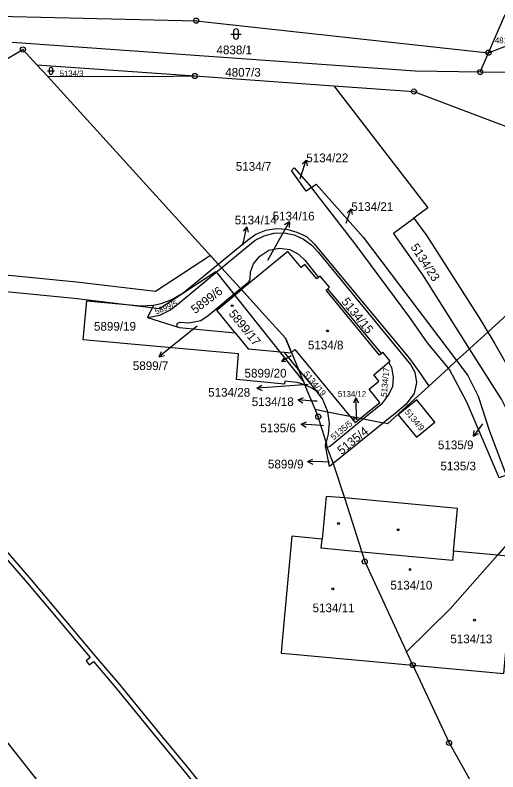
# Model space of a CAD drawing. Extents: x -644096 to -634268, y -1141430 to -1133463.
# Drawn here: x -637848.4 to -637753.9, y -1138594 to -1138446.2 of the extents above; entities that cross this region are included whole.
import ezdxf

# ---------------------------------------------------------------- set-up
doc = ezdxf.new("R2010")
doc.units = 0
for name, color, linetype in [('_CIVIL_CONSTRUCTION', 7, 'Continuous'), ('B_Hranice _3D', 7, 'Continuous'), ('M_Svah_Nasyp', 7, 'Continuous'), ('M_Svah_Zarez', 7, 'Continuous'), ('svrsek_osa_sjezdy', 7, 'Continuous'), ('svrsek_osa_terminal_VRT', 7, 'Continuous'), ('svrsek_osa_VRT', 7, 'Continuous'), ('svrsek_popisy_VRT', 7, 'Continuous'), ('terminal_VRT', 7, 'Continuous')]:
    doc.layers.add(name, color=color, linetype=linetype)

msp = doc.modelspace()

# ---------------------------------------------------------------- linework, layer by layer
at = {"layer": '_CIVIL_CONSTRUCTION'}
for centre, radius in [((-637812.95, -1138447.24), 0.5), ((-637812.95, -1138447.24), 0.0303), ((-637846.85, -1138452.86), 0.5), ((-637846.85, -1138452.86), 0.0303), ((-637755.73, -1138453.49), 0.5), ((-637755.73, -1138453.49), 0.0303), ((-637757.37, -1138457.28), 0.5), ((-637813.22, -1138458.05), 0.5), ((-637813.22, -1138458.05), 0.0303), ((-637757.37, -1138457.28), 0.0303), ((-637770.36, -1138461.08), 0.5), ((-637770.36, -1138461.08), 0.0303), ((-637789.07, -1138524.63), 0.5), ((-637789.07, -1138524.63), 0.0303), ((-637779.97, -1138552.95), 0.5), ((-637779.97, -1138552.95), 0.0303), ((-637770.58, -1138573.17), 0.5), ((-637770.58, -1138573.17), 0.0303), ((-637763.48, -1138588.39), 0.5), ((-637763.48, -1138588.39), 0.0303)]:
    msp.add_circle(centre, radius, dxfattribs=at)
at = {"layer": 'B_Hranice _3D'}
for points in [[(-637806.82, -1138602.8), (-637814.77, -1138592.94), (-637819.49, -1138587.25), (-637827.91, -1138577), (-637832.57, -1138571.48), (-637845.19, -1138556.5), (-637858.38, -1138541.37), (-637871.61, -1138526.44), (-637887.76, -1138508.63), (-637898.66, -1138496.89), (-637912.44, -1138482.43), (-637926.26, -1138468.13), (-637940.09, -1138454.19), (-637954.69, -1138439.71), (-637969.11, -1138425.82), (-637980.28, -1138415.37), (-637984.9, -1138410.96), (-637994.76, -1138401.96), (-637998.55, -1138398.65), (-638013.41, -1138385.38), (-638028.5, -1138372.13), (-638043.51, -1138358.97)], [(-638044.15, -1138359.73), (-638029.16, -1138372.89), (-638014.07, -1138386.12), (-637999.21, -1138399.39), (-637995.42, -1138402.7), (-637985.58, -1138411.7), (-637980.96, -1138416.09), (-637969.79, -1138426.54), (-637955.39, -1138440.43), (-637940.79, -1138454.89), (-637926.98, -1138468.83), (-637913.16, -1138483.13), (-637899.38, -1138497.57), (-637888.5, -1138509.31), (-637872.35, -1138527.1), (-637859.14, -1138542.03), (-637845.95, -1138557.16), (-637833.67, -1138571.72), (-637834.51, -1138572.37), (-637833.9, -1138573.16)], [(-637874.16, -1138497.85), (-637836.8, -1138501.5), (-637820.13, -1138503.48), (-637809.13, -1138496.28), (-637791.89, -1138517.87), (-637792.92, -1138515.4), (-637795.39, -1138512.4), (-637795.73, -1138512.05), (-637794.42, -1138512.17), (-637794.3, -1138512.07), (-637795.45, -1138509.31), (-637797.4, -1138507.17), (-637798.8, -1138505.63), (-637804.29, -1138499.6), (-637807.97, -1138495.55), (-637808.64, -1138494.81), (-637810.17, -1138493.14), (-637820.91, -1138500.16), (-637836.4, -1138498.32), (-637872.74, -1138494.77)], [(-637833.9, -1138573.16), (-637833.02, -1138572.49), (-637828.67, -1138577.64), (-637820.27, -1138587.89), (-637815.55, -1138593.58), (-637807.6, -1138603.42), (-637795.41, -1138618.76), (-637783.07, -1138634.68), (-637770.85, -1138650.91), (-637759, -1138666.86), (-637747.29, -1138683.06)]]:
    msp.add_lwpolyline(points, dxfattribs=at)
at = {"layer": 'M_Svah_Nasyp'}
for p, q in [((-637776.69, -1138512.3), (-637787.19, -1138499.62)), ((-637788.48, -1138550.36), (-637788.3, -1138548.58)), ((-637780.57, -1138551.09), (-637788.48, -1138550.36)), ((-637762.78, -1138552.72), (-637780.57, -1138551.09)), ((-637762.63, -1138550.92), (-637762.78, -1138552.72))]:
    msp.add_line(p, q, dxfattribs=at)
at = {"layer": 'M_Svah_Zarez'}
for centre in [(-637805.91, -1138502.94), (-637787.26, -1138507.87), (-637782.03, -1138524.99), (-637785.11, -1138545.51), (-637773.43, -1138546.72), (-637771.12, -1138554.5), (-637786.23, -1138558.27), (-637758.5, -1138564.39)]:
    msp.add_circle(centre, 0.175, dxfattribs=at)
at = {"layer": 'svrsek_osa_sjezdy'}
for p, q in [((-637805.64, -1138449.35), (-637805.64, -1138450.35)), ((-637804.64, -1138450.35), (-637804.64, -1138449.35)), ((-637806.14, -1138449.85), (-637804.14, -1138449.85)), ((-637842.03, -1138457.05), (-637840.69, -1138457.05)), ((-637841.7, -1138456.72), (-637841.7, -1138457.39)), ((-637841.03, -1138457.39), (-637841.03, -1138456.72))]:
    msp.add_line(p, q, dxfattribs=at)
for centre, radius, start, end in [((-637805.14, -1138449.35), 0.5, 0, 180), ((-637805.14, -1138450.35), 0.5, 180, 359.9879), ((-637841.36, -1138456.72), 0.335, 0, 180), ((-637841.36, -1138457.39), 0.335, 180, 359.9879)]:
    msp.add_arc(centre, radius, start, end, dxfattribs=at)
at = {"layer": 'svrsek_osa_terminal_VRT'}
msp.add_arc((-642050.26, -1145189.6), 8802.25, 41.413152, 75.317049, dxfattribs=at)
at = {"layer": 'svrsek_popisy_VRT'}
for p, q in [((-637792.33, -1138477.33), (-637791.4, -1138474.48)), ((-637791.4, -1138474.48), (-637792.19, -1138475.27)), ((-637791.4, -1138474.48), (-637791.24, -1138475.58)), ((-637792.59, -1138478.15), (-637792.33, -1138477.33)), ((-637783.58, -1138486.82), (-637782.6, -1138483.98)), ((-637782.6, -1138483.98), (-637783.4, -1138484.77)), ((-637782.6, -1138483.98), (-637782.46, -1138485.09)), ((-637796.18, -1138489.14), (-637794.72, -1138486.52)), ((-637794.72, -1138486.52), (-637795.65, -1138487.15)), ((-637794.72, -1138486.52), (-637794.77, -1138487.63)), ((-637803.06, -1138487.5), (-637803.75, -1138488.37)), ((-637803.68, -1138490.43), (-637803.06, -1138487.5)), ((-637803.06, -1138487.5), (-637802.77, -1138488.58)), ((-637798.91, -1138494.05), (-637796.18, -1138489.14)), ((-637803.82, -1138491.1), (-637803.68, -1138490.43)), ((-637812.79, -1138506.97), (-637817.89, -1138511.05)), ((-637817.89, -1138511.05), (-637820.22, -1138512.94)), ((-637820.22, -1138512.94), (-637819.76, -1138511.92)), ((-637820.22, -1138512.94), (-637819.13, -1138512.7)), ((-637794.36, -1138512.77), (-637796.18, -1138513.82)), ((-637796.18, -1138513.82), (-637795.75, -1138513.17)), ((-637796.18, -1138513.82), (-637795.4, -1138513.77)), ((-637801.07, -1138519.07), (-637800.11, -1138518.5)), ((-637798.08, -1138518.86), (-637801.07, -1138519.07)), ((-637801.07, -1138519.07), (-637800.04, -1138519.5)), ((-637791.02, -1138518.37), (-637798.08, -1138518.86)), ((-637793.02, -1138521.31), (-637791.98, -1138520.9)), ((-637790.03, -1138521.57), (-637793.02, -1138521.31)), ((-637793.02, -1138521.31), (-637792.07, -1138521.9)), ((-637789.26, -1138521.63), (-637790.03, -1138521.57)), ((-637781.72, -1138520.95), (-637782.17, -1138521.98)), ((-637781.56, -1138523.95), (-637781.72, -1138520.95)), ((-637781.72, -1138520.95), (-637781.17, -1138521.93)), ((-637781.5, -1138525.23), (-637781.56, -1138523.95)), ((-637792.42, -1138526.1), (-637791.39, -1138525.67)), ((-637789.43, -1138526.31), (-637792.42, -1138526.1)), ((-637792.42, -1138526.1), (-637791.46, -1138526.67)), ((-637788.06, -1138526.4), (-637789.43, -1138526.31)), ((-637756.95, -1138526), (-637758.71, -1138528.43)), ((-637758.71, -1138528.43), (-637758.53, -1138527.32)), ((-637758.71, -1138528.43), (-637757.72, -1138527.91)), ((-637791.14, -1138533.38), (-637790.12, -1138532.91)), ((-637788.14, -1138533.48), (-637791.14, -1138533.38)), ((-637791.14, -1138533.38), (-637790.16, -1138533.91)), ((-637786.88, -1138533.52), (-637788.14, -1138533.48))]:
    msp.add_line(p, q, dxfattribs=at)
at = {"layer": 'terminal_VRT'}
for p, q in [((-637755.73, -1138453.49), (-637752.49, -1138446.01)), ((-637755.73, -1138453.49), (-637748.52, -1138450.73)), ((-637757.37, -1138457.28), (-637755.73, -1138453.49)), ((-637844.11, -1138455.87), (-637842.07, -1138458.11)), ((-637844.11, -1138455.87), (-637813.22, -1138458.05)), ((-637842.07, -1138458.11), (-637808.64, -1138494.81)), ((-637813.22, -1138458.05), (-637786.05, -1138459.97)), ((-637742.7, -1138457.48), (-637757.37, -1138457.28)), ((-637808.64, -1138494.81), (-637807.97, -1138495.55)), ((-637807.97, -1138495.55), (-637804.29, -1138499.6)), ((-637804.29, -1138499.6), (-637804.1, -1138499.8)), ((-637821.31, -1138502.85), (-637822.46, -1138505.27)), ((-637822.46, -1138505.27), (-637816.66, -1138507.09)), ((-637759.45, -1138511.36), (-637755.87, -1138508.1)), ((-637761.99, -1138513.68), (-637759.45, -1138511.36)), ((-637794.3, -1138512.07), (-637792.92, -1138515.4)), ((-637763.6, -1138515.14), (-637761.99, -1138513.68)), ((-637792.92, -1138515.4), (-637789.34, -1138519.74)), ((-637792.92, -1138515.4), (-637791.67, -1138518.41)), ((-637767.44, -1138518.64), (-637763.6, -1138515.14)), ((-637789.69, -1138523.16), (-637791.67, -1138518.41)), ((-637789.69, -1138523.16), (-637787.23, -1138523.66)), ((-637787.23, -1138523.66), (-637782.87, -1138524.54)), ((-637782.87, -1138524.54), (-637780.79, -1138524.95)), ((-637780.79, -1138524.95), (-637780.19, -1138525.07)), ((-637780.19, -1138525.07), (-637776.32, -1138525.86)), ((-637776.32, -1138525.86), (-637786.17, -1138533.8)), ((-637787.55, -1138529.64), (-637787.37, -1138530.58)), ((-637787.37, -1138530.58), (-637786.17, -1138533.8)), ((-637786.17, -1138533.8), (-637783.95, -1138540.52)), ((-637770.58, -1138573.17), (-637771.77, -1138570.58))]:
    msp.add_line(p, q, dxfattribs=at)
for points in [[(-638018.56, -1138413.83), (-637980.88, -1138441.59), (-637973.09, -1138448.85), (-637963.05, -1138458.61), (-637954.23, -1138472.58), (-637911.41, -1138515.81), (-637867.56, -1138566.06), (-637805.05, -1138645.18), (-637742.54, -1138724.31), (-637708.51, -1138774.57), (-637684.05, -1138817.19), (-637647.49, -1138889.73), (-637610.47, -1138960.6), (-637604.48, -1138970.3), (-637589.53, -1138988.54), (-637577.22, -1139008.6), (-637575.79, -1139014.61)], [(-637857.24, -1138446.21), (-637812.95, -1138447.24), (-637755.73, -1138453.49)], [(-637757.37, -1138457.28), (-637770.08, -1138457.1), (-637848.94, -1138451.52)], [(-637851.14, -1138455.37), (-637846.85, -1138452.86), (-637844.11, -1138455.87)], [(-637842.07, -1138458.11), (-637821.56, -1138458.15), (-637813.22, -1138458.05)], [(-637786.05, -1138459.97), (-637770.36, -1138461.08), (-637725.06, -1138478.2)], [(-637786.05, -1138459.97), (-637767.6, -1138483.79), (-637770.37, -1138485.85)], [(-637790.4, -1138479.82), (-637791.4, -1138480.54), (-637794.3, -1138476.54), (-637793.79, -1138476.03), (-637790.4, -1138479.82)], [(-637763.6, -1138515.14), (-637767.69, -1138510.18), (-637771.15, -1138505.28), (-637781.84, -1138490.83), (-637790.4, -1138479.82), (-637789.49, -1138479.19), (-637780.28, -1138489.54), (-637761.99, -1138513.68)], [(-637725.06, -1138478.2), (-637739.82, -1138493.46), (-637755.87, -1138508.1)], [(-637759.45, -1138511.36), (-637768.61, -1138496.93), (-637774.33, -1138488.79), (-637770.37, -1138485.85)], [(-637770.37, -1138485.85), (-637767.8, -1138489.29), (-637757.42, -1138505.48), (-637755.87, -1138508.1)], [(-637808.64, -1138494.81), (-637802.93, -1138490.12), (-637801.26, -1138488.94), (-637799.3, -1138488.16), (-637797.28, -1138487.87), (-637795.22, -1138488), (-637793.23, -1138488.55), (-637791.37, -1138489.45), (-637789.84, -1138490.82), (-637771.85, -1138512.51), (-637771.05, -1138513.51), (-637769.03, -1138516.23), (-637767.44, -1138518.64)], [(-637807.97, -1138495.55), (-637801.42, -1138490.13), (-637799.65, -1138489.27), (-637797.74, -1138488.76), (-637795.73, -1138488.73), (-637793.8, -1138489.1), (-637791.96, -1138489.92), (-637790.32, -1138491.11), (-637789.03, -1138492.57), (-637772.25, -1138512.91), (-637771.02, -1138514.43), (-637770.17, -1138515.92), (-637769.83, -1138517.97), (-637770.3, -1138520.1), (-637771.9, -1138522.23), (-637774.08, -1138524.06), (-637775.67, -1138525.34), (-637776.32, -1138525.86)], [(-637804.29, -1138499.6), (-637802.74, -1138498.32), (-637802.51, -1138498.08), (-637802.36, -1138497.77), (-637802.33, -1138496.33), (-637801.73, -1138494.79), (-637800.49, -1138493.28), (-637798.76, -1138492.09), (-637796.68, -1138491.67), (-637794.63, -1138491.98), (-637792.96, -1138492.85), (-637791.7, -1138494.07), (-637789.01, -1138497.4)], [(-637789.01, -1138497.4), (-637789.36, -1138497.69), (-637791.68, -1138494.88), (-637792.42, -1138495.49), (-637795.05, -1138492.33), (-637804.1, -1138499.8)], [(-637821.31, -1138502.85), (-637819.78, -1138502.48), (-637817.72, -1138501.76), (-637815.49, -1138500.44), (-637808.64, -1138494.81)], [(-637822.46, -1138505.27), (-637820.07, -1138504.76), (-637818.14, -1138503.84), (-637816.45, -1138502.58), (-637807.97, -1138495.55)], [(-637775.31, -1138514), (-637775, -1138513.75), (-637776.42, -1138512.03), (-637776.69, -1138512.3), (-637777.06, -1138512.58), (-637787.53, -1138499.9), (-637787.19, -1138499.62), (-637786.88, -1138499.34), (-637788.69, -1138497.14), (-637789.01, -1138497.4)], [(-637816.66, -1138507.09), (-637816.7, -1138506.97), (-637816.67, -1138506.43), (-637816.18, -1138506.19), (-637814.42, -1138506.32), (-637812.05, -1138505.81), (-637810.61, -1138504.84), (-637804.29, -1138499.6)], [(-637805.34, -1138508.23), (-637808.93, -1138503.79), (-637804.1, -1138499.8)], [(-637804.1, -1138499.8), (-637798.8, -1138505.63), (-637797.4, -1138507.17), (-637795.45, -1138509.31), (-637794.3, -1138512.07)], [(-637791.67, -1138518.41), (-637793.18, -1138517.98), (-637795.59, -1138517.68), (-637795.66, -1138518.28), (-637805.07, -1138517.36), (-637804.64, -1138512.36), (-637835.05, -1138509.62), (-637834.34, -1138502.02), (-637823.75, -1138502.94), (-637821.31, -1138502.85)], [(-637816.66, -1138507.09), (-637816.26, -1138507.22), (-637805.34, -1138508.23)], [(-637805.34, -1138508.23), (-637802.8, -1138511.37), (-637795.73, -1138512.05)], [(-637755.87, -1138508.1), (-637754.5, -1138510.41), (-637747.5, -1138522.68), (-637741.88, -1138532.46)], [(-637794.3, -1138512.07), (-637793.63, -1138511.51), (-637782.87, -1138524.54)], [(-637745.46, -1138536.69), (-637753.23, -1138521.2), (-637758.53, -1138512.81), (-637759.45, -1138511.36)], [(-637795.73, -1138512.05), (-637794.42, -1138512.17), (-637794.3, -1138512.07)], [(-637792.92, -1138515.4), (-637795.39, -1138512.4), (-637795.73, -1138512.05)], [(-637780.79, -1138524.95), (-637777.01, -1138521.83), (-637779.11, -1138519.25), (-637777.21, -1138517.66), (-637778.19, -1138516.43), (-637775.64, -1138514.3), (-637775.31, -1138514)], [(-637775.31, -1138514), (-637774.73, -1138515.05), (-637774.39, -1138516.85), (-637774.57, -1138518.8), (-637775.36, -1138520.43), (-637776.74, -1138522.24), (-637780.19, -1138525.07)], [(-637761.99, -1138513.68), (-637759.8, -1138516.57), (-637757.75, -1138520.65), (-637755.53, -1138527.47), (-637752.27, -1138536.08), (-637753.64, -1138536.59), (-637760.02, -1138521.77), (-637763.37, -1138515.42), (-637763.6, -1138515.14)], [(-637789.34, -1138519.74), (-637790.17, -1138519.12), (-637791.67, -1138518.41)], [(-637767.44, -1138518.64), (-637775.53, -1138526.02), (-637776.32, -1138525.86)], [(-637787.23, -1138523.66), (-637787.26, -1138523.48), (-637788.25, -1138521.14), (-637789.14, -1138519.98), (-637789.34, -1138519.74)], [(-637769.77, -1138521.36), (-637773.41, -1138524.3), (-637769.86, -1138528.65), (-637766.24, -1138525.71), (-637769.77, -1138521.36)], [(-637787.55, -1138529.64), (-637789.07, -1138524.63), (-637789.69, -1138523.16)], [(-637787.23, -1138523.66), (-637786.9, -1138525.93), (-637787.12, -1138528.06), (-637787.55, -1138529.64)], [(-637780.19, -1138525.07), (-637786.84, -1138530.52), (-637787.37, -1138530.58)], [(-637782.87, -1138524.54), (-637781.82, -1138525.8), (-637780.79, -1138524.95)], [(-637786.17, -1138533.8), (-637786.87, -1138534.36), (-637787.65, -1138530.31), (-637787.58, -1138529.75), (-637787.55, -1138529.64)], [(-637783.95, -1138540.52), (-637787.52, -1138540.2), (-637788.3, -1138548.58), (-637794.25, -1138548), (-637796.2, -1138569.18), (-637796.35, -1138570.82), (-637794.71, -1138570.97), (-637770.58, -1138573.17)], [(-637754.02, -1138551.71), (-637762.63, -1138550.92), (-637761.85, -1138542.55), (-637783.95, -1138540.52)], [(-637783.95, -1138540.52), (-637780.57, -1138551.09), (-637779.97, -1138552.95), (-637771.77, -1138570.58)], [(-637743.81, -1138539.97), (-637746.99, -1138543.71), (-637754.02, -1138551.71)], [(-637771.77, -1138570.58), (-637763.25, -1138562.21), (-637754.02, -1138551.71)], [(-637770.58, -1138573.17), (-637752.78, -1138574.82), (-637750.67, -1138552.02), (-637754.02, -1138551.71)], [(-637770.58, -1138573.17), (-637763.48, -1138588.39), (-637746.35, -1138618.83)]]:
    msp.add_lwpolyline(points, dxfattribs=at)

# ---------------------------------------------------------------- texts
at = {"layer": 'svrsek_osa_VRT'}
for s, height, p in [('4812/3', 1.14, (-637754.5, -1138451.65)), ('4838/1', 1.7, (-637808.98, -1138453.8)), ('5134/3', 1.14, (-637839.67, -1138458.12)), ('4807/3', 1.7, (-637807.27, -1138458.18)), ('5134/22', 1.7, (-637791.41, -1138474.9)), ('5134/7', 1.7, (-637805.2, -1138476.57)), ('5134/21', 1.7, (-637782.6, -1138484.42)), ('5134/16', 1.7, (-637797.99, -1138486.28)), ('5134/14', 1.7, (-637805.41, -1138487.05)), ('5899/19', 1.7, (-637832.95, -1138507.82)), ('5134/8', 1.7, (-637791.09, -1138511.48)), ('5899/7', 1.7, (-637825.35, -1138515.52)), ('5899/20', 1.7, (-637803.49, -1138516.98)), ('5134/28', 1.7, (-637810.61, -1138520.72)), ('5134/12', 1.14, (-637785.22, -1138520.75)), ('5134/18', 1.7, (-637802.08, -1138522.56)), ('5135/6', 1.7, (-637800.41, -1138527.69)), ('5135/9', 1.7, (-637765.65, -1138530.99)), ('5899/9', 1.7, (-637798.91, -1138534.74)), ('5135/3', 1.7, (-637765.16, -1138535.12)), ('5134/10', 1.7, (-637774.96, -1138558.41)), ('5134/11', 1.7, (-637790.18, -1138562.85)), ('5134/13', 1.7, (-637763.23, -1138568.92))]:
    msp.add_text(s, height=height, dxfattribs=at).set_placement(p)
for s, height, rotation, p in [('5134/23', 1.7, 303, (-637771.07, -1138491.48)), ('5899/6', 1.7, 37, (-637813.16, -1138504.61)), ('5134/15', 1.7, 309, (-637784.63, -1138502.21)), ('5899/5', 1.14, 23, (-637820.76, -1138504.71)), ('5899/17', 1.7, 309, (-637806.69, -1138504.56)), ('5134/19', 1.19, 310, (-637792.05, -1138516.32)), ('5134/17', 1.19, 85, (-637775.66, -1138520.8)), ('5134/9', 1.19, 310, (-637772.21, -1138523.78)), ('5135/5', 1.19, 39, (-637786.04, -1138529.26)), ('5135/4', 1.7, 39, (-637784.5, -1138532.16))]:
    msp.add_text(s, height=height, rotation=rotation, dxfattribs=at).set_placement(p)

doc.saveas('drawing.dxf')
